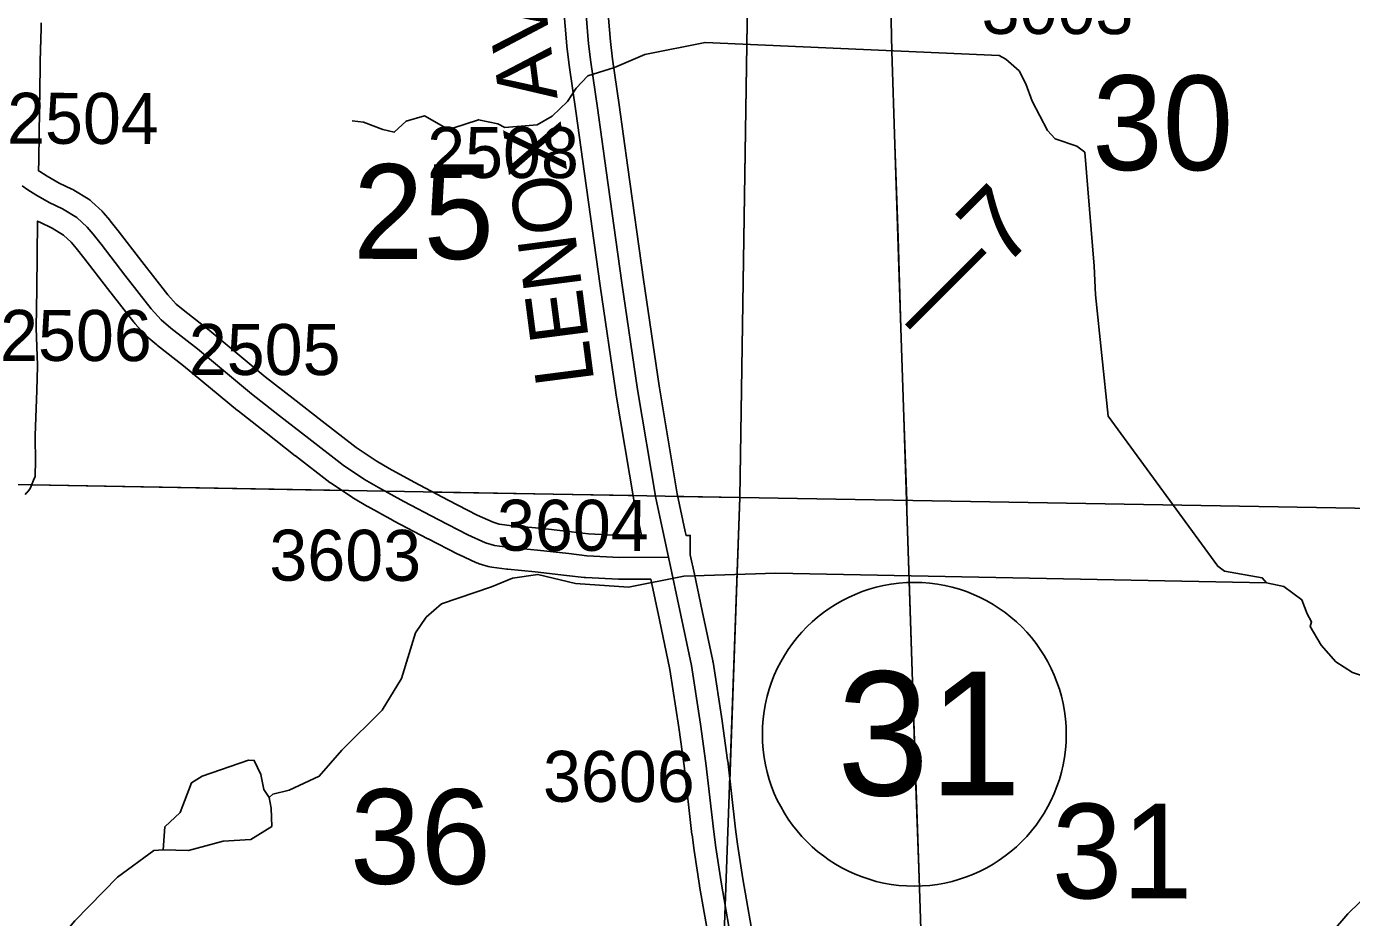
# Model space of a CAD drawing. Extents: x -157.2 to -99.3, y 12.2 to 46.2.
# Drawn here: x -124.015 to -122.197, y 22.744 to 23.968 of the extents above; entities that cross this region are included whole.
import ezdxf

# ---------------------------------------------------------------- set-up
doc = ezdxf.new("R2010")
doc.units = 0
for name, color, linetype in [('tdCoHydroRiver', 7, 'Continuous'), ('tdCoPriCL', 7, 'Continuous'), ('tdCoPriNonDiv', 7, 'Continuous'), ('tdCoPriNonDivCL', 7, 'Continuous'), ('tdCoSecRdNmbr', 7, 'Continuous'), ('tdCoSecRdTxt', 7, 'Continuous'), ('tdCoSecRteBand', 7, 'Continuous'), ('tdCoSecRteCL', 7, 'Continuous'), ('tdCoSectLine', 7, 'Continuous'), ('tdCoSectLinePart', 7, 'Continuous'), ('tdCoSectNmbr', 7, 'Continuous'), ('tdCoShieldStRte', 7, 'Continuous'), ('tdCoSurfGravel', 7, 'Continuous'), ('tdCoTwpBndry', 7, 'Continuous'), ('tdCoTwpBndryShd', 7, 'Continuous'), ('tdStHwyPriRefPost1', 7, 'Continuous')]:
    doc.layers.add(name, color=color, linetype=linetype)

msp = doc.modelspace()

# ---------------------------------------------------------------- linework, layer by layer
at = {"layer": 'tdCoHydroRiver'}
for points in [[(-123.5685, 23.8382), (-123.5528, 23.8361), (-123.5263, 23.8259), (-123.5106, 23.8223), (-123.4944, 23.8376), (-123.4689, 23.8448), (-123.4425, 23.8298), (-123.43, 23.8279), (-123.3949, 23.8395), (-123.3682, 23.834), (-123.3589, 23.829), (-123.3146, 23.8324), (-123.2938, 23.8444), (-123.2727, 23.8644), (-123.2611, 23.883), (-123.2448, 23.8998), (-123.2082, 23.9114), (-123.1667, 23.9292), (-123.0841, 23.9457), (-122.6806, 23.9278), (-122.6713, 23.9228), (-122.6529, 23.9065), (-122.6439, 23.8889), (-122.6351, 23.8649), (-122.6142, 23.8249), (-122.6035, 23.8135), (-122.5738, 23.8032), (-122.563, 23.795), (-122.5501, 23.6384), (-122.5481, 23.5989), (-122.5308, 23.4327), (-122.3805, 23.2264), (-122.3712, 23.2198), (-122.3194, 23.2104), (-122.3133, 23.2039)], [(-123.6821, 22.9088), (-123.6772, 22.9134), (-123.6549, 22.919), (-123.6134, 22.9383), (-123.5824, 22.9738), (-123.5271, 23.029), (-123.5006, 23.0724), (-123.4815, 23.135), (-123.4666, 23.1566), (-123.4456, 23.175), (-123.3771, 23.1982), (-123.3483, 23.21), (-123.3134, 23.2153), (-123.2617, 23.2028), (-123.1893, 23.1976), (-123.1131, 23.2127), (-122.9867, 23.217), (-122.3133, 23.2039)], [(-122.3133, 23.2039), (-122.2897, 23.1985), (-122.265, 23.1804), (-122.2577, 23.1613), (-122.2517, 23.1501), (-122.2534, 23.1438), (-122.2384, 23.1181), (-122.2185, 23.0954), (-122.1953, 23.0806), (-122.114, 23.053)], [(-123.7743, 22.9383), (-123.7106, 22.9601), (-123.7027, 22.9599), (-123.6938, 22.9407), (-123.6896, 22.92), (-123.6821, 22.9088)], [(-123.8277, 22.8372), (-123.8253, 22.8687), (-123.8042, 22.8886), (-123.7888, 22.9292), (-123.7743, 22.9383)], [(-123.8277, 22.8372), (-123.793, 22.8362), (-123.7453, 22.849), (-123.7074, 22.8511), (-123.6785, 22.8692), (-123.6793, 22.8945), (-123.6821, 22.9088)], [(-124.0553, 22.4413), (-124.0591, 22.5283), (-124.0522, 22.5486), (-124.0427, 22.6067), (-124.0344, 22.6206), (-124.0067, 22.6498), (-123.9914, 22.6888), (-123.9489, 22.7397), (-123.8904, 22.7996), (-123.8404, 22.836), (-123.8277, 22.8372)], [(-122.2441, 22.7001), (-122.2017, 22.7494), (-122.153, 22.7969)]]:
    msp.add_lwpolyline(points, dxfattribs=at)
at = {"layer": 'tdCoPriCL'}
msp.add_lwpolyline([(-122.7862, 22.672), (-122.7904, 22.7987), (-122.7988, 23.0539), (-122.8069, 23.3025), (-122.8071, 23.3163), (-122.8111, 23.431), (-122.8153, 23.5533), (-122.8234, 23.8054), (-122.8279, 23.9336), (-122.8291, 23.9965)], dxfattribs=at)
at = {"layer": 'tdCoPriNonDiv'}
for points in [[(-122.8291, 23.9965), (-122.8279, 23.9336), (-122.8234, 23.8054), (-122.8153, 23.5533), (-122.8111, 23.431), (-122.8071, 23.3163), (-122.8069, 23.3025), (-122.7988, 23.0539), (-122.7904, 22.7987), (-122.7862, 22.672)], [(-122.7862, 22.672), (-122.7904, 22.7987), (-122.7988, 23.0539), (-122.8069, 23.3025), (-122.8071, 23.3163), (-122.8111, 23.431), (-122.8153, 23.5533), (-122.8234, 23.8054), (-122.8279, 23.9336), (-122.8291, 23.9965)]]:
    msp.add_lwpolyline(points, dxfattribs=at)
at = {"layer": 'tdCoPriNonDivCL'}
msp.add_lwpolyline([(-122.7862, 22.672), (-122.7904, 22.7987), (-122.7946, 22.9245), (-122.7988, 23.0539), (-122.803, 23.1797), (-122.8069, 23.3025), (-122.8111, 23.431), (-122.8153, 23.5533), (-122.8188, 23.6779), (-122.8234, 23.8054), (-122.8279, 23.9336), (-122.8291, 23.9965)], dxfattribs=at)
msp.add_lwpolyline([(-122.7862, 22.672), (-122.7904, 22.7987), (-122.7946, 22.9245), (-122.7988, 23.0539), (-122.803, 23.1797), (-122.8069, 23.3025), (-122.8111, 23.431), (-122.8153, 23.5533), (-122.8188, 23.6779), (-122.8234, 23.8054), (-122.8279, 23.9336), (-122.8291, 23.9965)], dxfattribs=at)
at = {"layer": 'tdCoSecRteBand'}
for points in [[(-123.9957, 23.9429), (-123.9959, 23.9429), (-123.9978, 23.8208), (-123.9978, 23.8207), (-123.9978, 23.8207), (-123.9984, 23.7835), (-123.9987, 23.7694), (-123.9971, 23.7683), (-123.987, 23.7621), (-123.9704, 23.7525), (-123.9532, 23.7444), (-123.9518, 23.7438), (-123.9505, 23.743), (-123.9305, 23.7309), (-123.9278, 23.7292), (-123.9254, 23.727), (-123.9116, 23.7139), (-123.9104, 23.7128), (-123.9094, 23.7116), (-123.901, 23.7017), (-123.9006, 23.7013), (-123.9003, 23.7008), (-123.8894, 23.687), (-123.8893, 23.6869), (-123.8893, 23.6868), (-123.8568, 23.6447), (-123.8212, 23.5992), (-123.8097, 23.5864), (-123.7981, 23.5766), (-123.7624, 23.5489), (-123.762, 23.5486), (-123.7617, 23.5483), (-123.6875, 23.4866), (-123.6494, 23.4568), (-123.6494, 23.4568), (-123.6494, 23.4568), (-123.6095, 23.4256), (-123.563, 23.3897), (-123.5353, 23.3711), (-123.5174, 23.3606), (-123.4833, 23.3417), (-123.4366, 23.3173), (-123.3966, 23.2967), (-123.3747, 23.2868), (-123.3666, 23.2843), (-123.3489, 23.282), (-123.3113, 23.2786), (-123.311, 23.2786), (-123.3106, 23.2786), (-123.2674, 23.2736), (-123.2673, 23.2736), (-123.2672, 23.2736), (-123.2439, 23.2708), (-123.2006, 23.2686), (-123.1713, 23.2687), (-123.1809, 23.3138), (-123.181, 23.3145), (-123.1811, 23.3151), (-123.2063, 23.4643), (-123.2064, 23.4646), (-123.2064, 23.4649), (-123.2279, 23.6114), (-123.2279, 23.6115), (-123.2279, 23.6116), (-123.2496, 23.7655), (-123.2496, 23.7655), (-123.2496, 23.7656), (-123.2614, 23.8515), (-123.2705, 23.9143), (-123.2706, 23.9147), (-123.2706, 23.9151), (-123.2736, 23.9403), (-123.2736, 23.9407), (-123.2737, 23.9412), (-123.2828, 24.0493)], [(-123.223, 24.0539), (-123.2139, 23.9468), (-123.2111, 23.9225), (-123.202, 23.86), (-123.202, 23.8599), (-123.202, 23.8598), (-123.1902, 23.7738), (-123.1685, 23.62), (-123.1471, 23.474), (-123.1221, 23.3257), (-123.1112, 23.2744), (-123.11, 23.2689), (-123.1044, 23.2689), (-123.1043, 23.242), (-123.0987, 23.2157), (-123.0879, 23.1653), (-123.0879, 23.1653), (-123.0879, 23.1653), (-123.0734, 23.0965), (-123.0732, 23.0957), (-123.0731, 23.0949), (-123.0605, 23.0142), (-123.0605, 23.014), (-123.0604, 23.0137), (-123.053, 22.9602), (-123.053, 22.9598), (-123.0529, 22.9595), (-123.0424, 22.8654), (-123.0395, 22.8447), (-123.0324, 22.7974), (-123.0153, 22.7001)], [(-123.9953, 23.9727), (-123.9957, 23.9429)], [(-123.0743, 22.6895), (-123.0916, 22.7874), (-123.0917, 22.7878), (-123.0917, 22.7882), (-123.0989, 22.836), (-123.0989, 22.8362), (-123.0989, 22.8363), (-123.1019, 22.8575), (-123.1019, 22.8579), (-123.102, 22.8583), (-123.1125, 22.9524), (-123.1198, 23.0053), (-123.1323, 23.0848), (-123.1466, 23.1528), (-123.1585, 23.2088), (-123.2012, 23.2086), (-123.202, 23.2086), (-123.2028, 23.2087), (-123.2479, 23.2109), (-123.249, 23.2109), (-123.25, 23.2111), (-123.2744, 23.214), (-123.3171, 23.2189), (-123.3549, 23.2223), (-123.3555, 23.2224), (-123.3561, 23.2225), (-123.3768, 23.2252), (-123.3792, 23.2255), (-123.3816, 23.2262), (-123.3939, 23.2299), (-123.3958, 23.2305), (-123.3977, 23.2313), (-123.4221, 23.2424), (-123.4228, 23.2427), (-123.4234, 23.243), (-123.4641, 23.264), (-123.4642, 23.264), (-123.4643, 23.2641), (-123.5114, 23.2888), (-123.5117, 23.2889), (-123.512, 23.2891), (-123.5468, 23.3083), (-123.5471, 23.3085), (-123.5474, 23.3087), (-123.5664, 23.3198), (-123.5672, 23.3202), (-123.568, 23.3208), (-123.5973, 23.3405), (-123.5981, 23.341), (-123.5989, 23.3416), (-123.6463, 23.3781), (-123.6463, 23.3782), (-123.6464, 23.3783), (-123.6864, 23.4096), (-123.7248, 23.4397), (-123.7252, 23.4399), (-123.7255, 23.4402), (-123.7996, 23.5018), (-123.8355, 23.5296), (-123.836, 23.53), (-123.8366, 23.5305), (-123.8501, 23.5421), (-123.8516, 23.5434), (-123.8529, 23.5448), (-123.8665, 23.5598), (-123.8672, 23.5606), (-123.8678, 23.5615), (-123.9041, 23.6078), (-123.9042, 23.6079), (-123.9042, 23.608), (-123.9367, 23.65), (-123.9471, 23.6633), (-123.9541, 23.6715), (-123.9643, 23.6812), (-123.9802, 23.6908), (-123.9971, 23.6988), (-123.9982, 23.6993), (-123.9992, 23.6999), (-124, 23.7003), (-124, 23.6996), (-124.0012, 23.6075), (-124.0012, 23.6075), (-124.0012, 23.6075), (-124.0019, 23.5537), (-124.0002, 23.5023), (-124.0002, 23.5015), (-124.0002, 23.5007), (-124.001, 23.4681), (-124.001, 23.4679), (-124.001, 23.4677), (-124.0032, 23.4058), (-124.0027, 23.3683), (-124.0027, 23.3675), (-124.0027, 23.3667), (-124.0032, 23.3551), (-124.0034, 23.3496), (-124.0056, 23.3446), (-124.009, 23.3365), (-124.0107, 23.3325), (-124.0135, 23.3291), (-124.0148, 23.3275), (-124.0152, 23.3271), (-124.0169, 23.3249)]]:
    msp.add_lwpolyline(points, dxfattribs=at)
at = {"layer": 'tdCoSecRteCL'}
for points in [[(-123.1343, 23.2388), (-123.1516, 23.3201), (-123.1767, 23.4693), (-123.1982, 23.6158), (-123.2199, 23.7697), (-123.2317, 23.8557), (-123.2408, 23.9186), (-123.2438, 23.9438), (-123.2529, 24.0518), (-123.2566, 24.1127), (-123.2645, 24.2382), (-123.2675, 24.2912), (-123.2693, 24.3347)], [(-124.0212, 23.7486), (-124.0136, 23.7432), (-124.0023, 23.7363), (-123.9843, 23.7259), (-123.966, 23.7173), (-123.9461, 23.7052), (-123.9322, 23.6921), (-123.9239, 23.6823), (-123.913, 23.6685), (-123.8805, 23.6263), (-123.8442, 23.5799), (-123.8306, 23.5649), (-123.8171, 23.5533), (-123.7808, 23.5252), (-123.7064, 23.4633), (-123.6679, 23.4332), (-123.6279, 23.4019), (-123.5806, 23.3654), (-123.5512, 23.3457), (-123.5323, 23.3346), (-123.4975, 23.3153), (-123.4504, 23.2907), (-123.4097, 23.2697), (-123.3853, 23.2586), (-123.3729, 23.2549), (-123.3522, 23.2522), (-123.314, 23.2487), (-123.2709, 23.2438), (-123.2464, 23.2409), (-123.2013, 23.2386), (-123.1343, 23.2388)], [(-123.0448, 22.6947), (-123.062, 22.7926), (-123.0692, 22.8404), (-123.0722, 22.8617), (-123.0828, 22.9561), (-123.0902, 23.0096), (-123.1027, 23.0903), (-123.1173, 23.1591), (-123.1343, 23.2388)]]:
    msp.add_lwpolyline(points, dxfattribs=at)
at = {"layer": 'tdCoSectLine'}
for points in [[(-123.0362, 23.3207), (-123.0208, 24.3278)], [(-124.0337, 23.3389), (-123.0362, 23.3207)], [(-123.0724, 22.3134), (-123.0362, 23.3207)], [(-123.0362, 23.3207), (-122.0868, 23.3044)]]:
    msp.add_lwpolyline(points, dxfattribs=at)
at = {"layer": 'tdCoSectLinePart'}
for points in [[(-123.0362, 23.3207), (-123.0213, 24.2976)], [(-124.0089, 23.3384), (-123.582, 23.3306)], [(-123.4568, 23.3284), (-123.1829, 23.3234)], [(-123.1217, 23.3223), (-123.0362, 23.3207)], [(-123.0502, 22.9314), (-123.0362, 23.3207)], [(-123.0362, 23.3207), (-122.0868, 23.3044)]]:
    msp.add_lwpolyline(points, dxfattribs=at)
at = {"layer": 'tdCoShieldStRte'}
msp.add_circle((-122.7969, 22.9958), 0.2085, dxfattribs=at)
at = {"layer": 'tdCoSurfGravel'}
for points in [[(-123.0448, 22.6947), (-123.062, 22.7926), (-123.0692, 22.8404), (-123.0722, 22.8617), (-123.0828, 22.9561), (-123.0902, 23.0096), (-123.1027, 23.0903), (-123.1173, 23.1591), (-123.1343, 23.2388), (-123.1516, 23.3201), (-123.1767, 23.4693), (-123.1982, 23.6158), (-123.2199, 23.7697), (-123.2317, 23.8557), (-123.2408, 23.9186), (-123.2438, 23.9438), (-123.2529, 24.0518)], [(-124.0212, 23.7486), (-124.0136, 23.7432), (-124.0023, 23.7363), (-123.9843, 23.7259), (-123.966, 23.7173), (-123.9461, 23.7052), (-123.9322, 23.6921), (-123.9239, 23.6823), (-123.913, 23.6685), (-123.8805, 23.6263), (-123.8442, 23.5799), (-123.8306, 23.5649), (-123.8171, 23.5533), (-123.7808, 23.5252), (-123.7064, 23.4633), (-123.6679, 23.4332), (-123.6279, 23.4019), (-123.5806, 23.3654), (-123.5512, 23.3457), (-123.5323, 23.3346), (-123.4975, 23.3153), (-123.4504, 23.2907), (-123.4097, 23.2697), (-123.3853, 23.2586), (-123.3729, 23.2549), (-123.3522, 23.2522), (-123.314, 23.2487), (-123.2709, 23.2438), (-123.2464, 23.2409), (-123.2013, 23.2386), (-123.1343, 23.2388)]]:
    msp.add_lwpolyline(points, dxfattribs=at)
at = {"layer": 'tdCoTwpBndry'}
msp.add_lwpolyline([(-123.0502, 22.9315), (-123.0362, 23.3207), (-123.0213, 24.2979)], dxfattribs=at)
at = {"layer": 'tdCoTwpBndryShd'}
msp.add_lwpolyline([(-122.6783, 34.4959), (-122.7187, 33.3198), (-122.7577, 32.3238), (-122.7886, 31.3211), (-122.8223, 30.3226), (-122.847, 29.3229), (-122.863, 28.3215), (-122.8925, 27.3164), (-122.9285, 26.3215), (-122.9731, 25.332), (-123.0208, 24.3278), (-123.0362, 23.3207), (-123.0724, 22.3134), (-123.1136, 21.3217), (-123.1136, 21.3149), (-123.1597, 20.3204), (-123.1943, 19.3214), (-123.2161, 18.3205), (-123.2462, 17.3208), (-123.2872, 16.3208)], dxfattribs=at)

# ---------------------------------------------------------------- texts
at = {"layer": 'tdCoSecRdNmbr'}
for s, rotation, p in [('3003', 359.9065, (-122.7045, 23.9574)), ('2504', 359.9055, (-124.042, 23.8066)), ('2508', 359.9059, (-123.4655, 23.7597)), ('2506', 359.9055, (-124.0516, 23.5085)), ('2505', 359.9057, (-123.7926, 23.4892)), ('3604', 359.906, (-123.3696, 23.2479)), ('3603', 359.9058, (-123.682, 23.2067)), ('3606', 359.9061, (-123.3065, 22.9031))]:
    msp.add_text(s, height=0.07, rotation=rotation, dxfattribs=at).set_placement(p)
at = {"layer": 'tdCoSecRdTxt'}
msp.add_text('LENOX AVE', height=0.08, rotation=97.3744, dxfattribs=at).set_placement((-123.2359, 23.4801))
at = {"layer": 'tdCoSectNmbr'}
for s, rotation, p in [('30', 359.9066, (-122.5527, 23.7705)), ('25', 359.9057, (-123.5671, 23.6486)), ('36', 359.9059, (-123.5714, 22.7905)), ('31', 359.9066, (-122.6083, 22.7706))]:
    msp.add_text(s, height=0.13, rotation=rotation, dxfattribs=at).set_placement(p)
at = {"layer": 'tdCoShieldStRte'}
msp.add_text('31', height=0.17, dxfattribs=at).set_placement((-122.9029, 22.9119))
at = {"layer": 'tdStHwyPriRefPost1'}
msp.add_text('‒‒7', height=0.1, rotation=45, dxfattribs=at).set_placement((-122.7802, 23.529))

doc.saveas('drawing.dxf')
